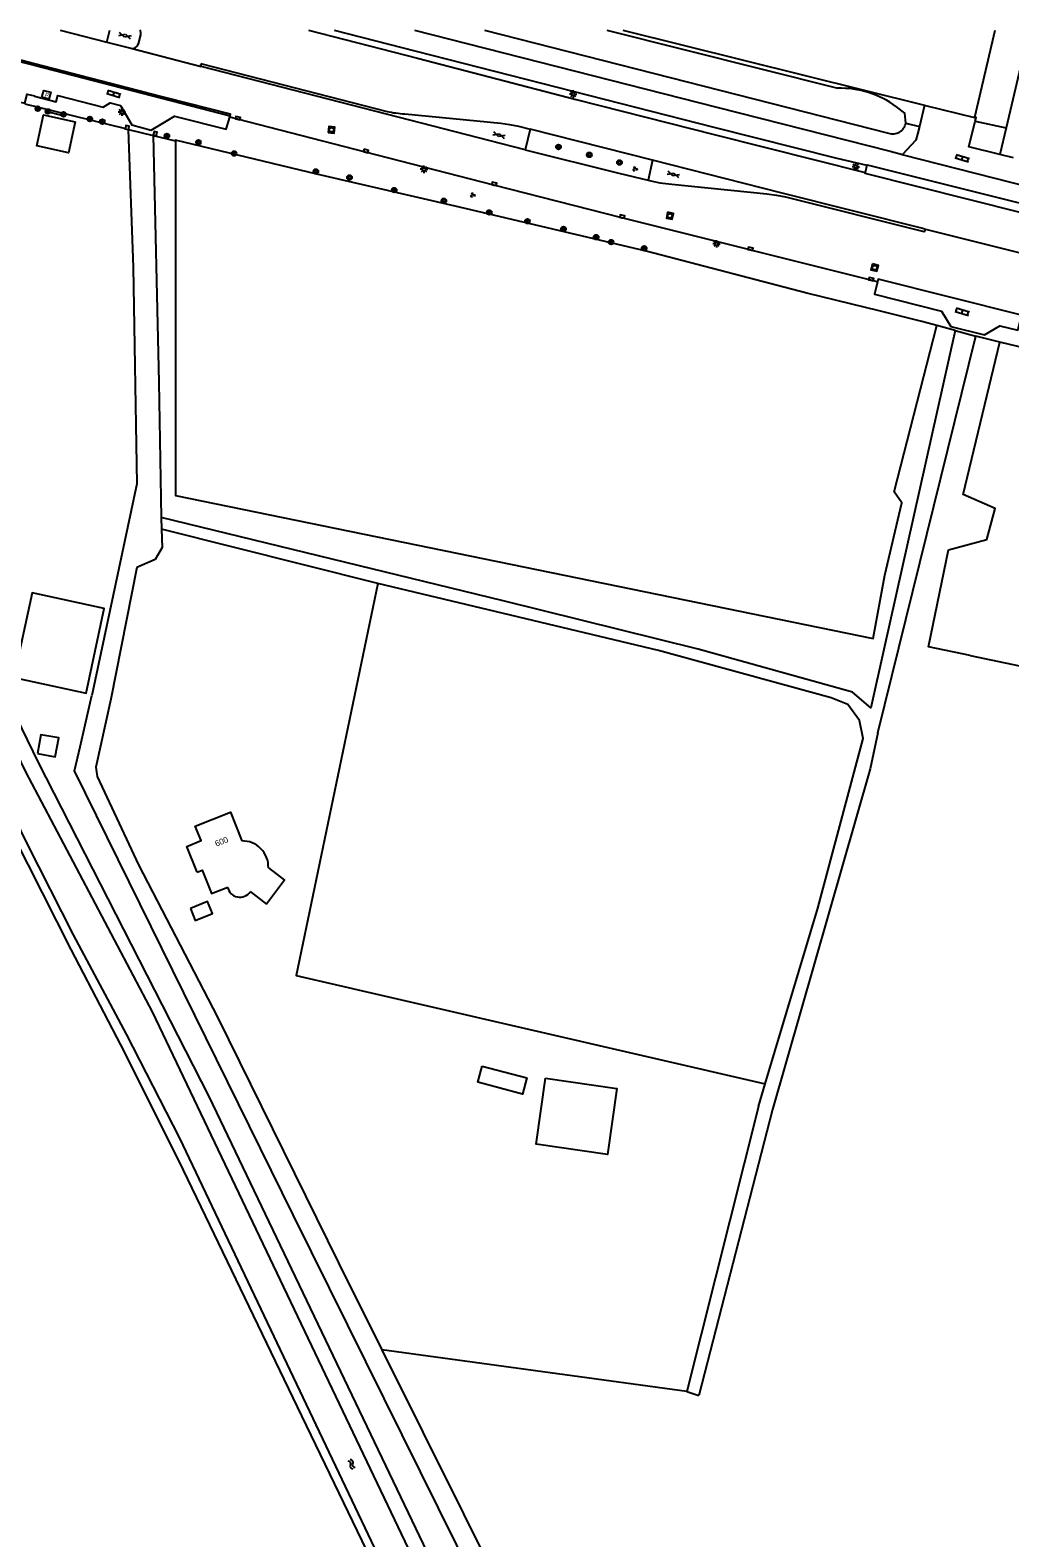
# Model space of a CAD drawing. Extents: x 124000 to 129000, y 395500 to 397503.
# Drawn here: x 127278.3 to 127441.4, y 397249.1 to 397500 of the extents above; entities that cross this region are included whole.
import ezdxf

# ---------------------------------------------------------------- set-up
doc = ezdxf.new("R2010")
doc.units = 0
for name, color, linetype in [('gg-afsc-draadraster', 7, 'Continuous'), ('gg-afsc-erfafscheiding', 7, 'Continuous'), ('gg-afsc-hekwerk', 7, 'Continuous'), ('gg-afsc-muur', 7, 'Continuous'), ('gg-anno-huisnummerreeks BGT', 7, 'Continuous'), ('gg-bbg-bijgebouw', 7, 'Continuous'), ('gg-bbg-gedigitaliseerde bebouwing', 7, 'Continuous'), ('gg-bbg-gedigitaliseerde bijgebouw', 7, 'Continuous'), ('gg-bbg-hoofdgebouw', 7, 'Continuous'), ('gg-bbg-luifel en loopbrug', 7, 'Continuous'), ('gg-knt-bronhoudergrens', 7, 'Continuous'), ('gg-knt-onverhard', 7, 'Continuous'), ('gg-knt-verharding', 7, 'Continuous'), ('gg-kntw-bovenkant insteek waterloop', 7, 'Continuous'), ('gg-kntw-greppel-droge sloot', 7, 'Continuous'), ('gg-kntw-midden sloot', 7, 'Continuous'), ('gt-grn-afwateringsgoot', 7, 'Continuous'), ('gt-grn-groengrens', 7, 'Continuous'), ('gt-grn-vlakafsluiter', 7, 'Continuous'), ('gt-grn-weggrens', 7, 'Continuous'), ('gt-symb-afwateringsgoot', 7, 'Continuous'), ('gt-symb-boom', 7, 'Continuous'), ('gt-symb-brandput', 7, 'Continuous'), ('gt-symb-gesloten verharding', 7, 'Continuous'), ('gt-symb-groenvak', 7, 'Continuous'), ('gt-symb-klinker verharding', 7, 'Continuous'), ('gt-symb-kolk', 7, 'Continuous'), ('gt-symb-lichtmast', 7, 'Continuous'), ('gt-symb-rioolschacht', 7, 'Continuous'), ('gt-symb-watersymbool', 7, 'Continuous'), ('gx-grn-maaiveld', 7, 'Continuous')]:
    doc.layers.add(name, color=color, linetype=linetype)

# ---------------------------------------------------------------- blocks, each defined once
blk = doc.blocks.new('gt0-BOOM')
at = {"layer": 'gt-symb-boom'}
for radius in [0.4, 0.2]:
    blk.add_circle((0, 0), radius, dxfattribs=at)
blk = doc.blocks.new('gt0-KL1')
at = {"layer": 'gt-symb-klinker verharding'}
for p, q in [((-1.15, 0.3), (1.15, 0.3)), ((-1, -0.3), (-1, 0.3)), ((-0.5, 0.3), (-0.5, 0.45)), ((0, -0.3), (0, 0.3)), ((0.5, 0.3), (0.5, 0.45)), ((1, -0.3), (1, 0.3)), ((-1.15, -0.3), (1.15, -0.3)), ((-0.5, -0.45), (-0.5, -0.3)), ((0.5, -0.45), (0.5, -0.3))]:
    blk.add_line(p, q, dxfattribs=at)
blk = doc.blocks.new('gt0-LMAST')
at = {"layer": 'gt-symb-lichtmast'}
for p, q in [((-0.18, 0.17), (-0.45, 0.44)), ((-0.01, 0.25), (-0.01, 0.62)), ((0.17, 0.17), (0.44, 0.44)), ((-0.26, 0), (-0.63, 0)), ((-0.18, -0.18), (-0.45, -0.45)), ((-0.01, -0.25), (-0.01, -0.63)), ((0.44, -0.45), (0.17, -0.18)), ((0.24, 0), (0.62, 0))]:
    blk.add_line(p, q, dxfattribs=at)
blk.add_circle((-0.01, 0), 0.25, dxfattribs=at)
blk = doc.blocks.new('gt0-GESVH1')
at = {"layer": 'gt-symb-gesloten verharding'}
for p, q in [((-0.99, -0.26), (0.01, 0.24)), ((0.01, -0.26), (-0.99, 0.24)), ((0.01, 0.24), (1.01, -0.26)), ((1.01, 0.24), (0.01, -0.26))]:
    blk.add_line(p, q, dxfattribs=at)
blk = doc.blocks.new('gt0-RS')
at = {"layer": 'gt-symb-rioolschacht'}
blk.add_lwpolyline([(-0.5, -0.5), (0.5, -0.5), (0.5, 0.5), (-0.5, 0.5)], close=True, dxfattribs=at)
blk.add_circle((0, 0), 0.375, dxfattribs=at)
blk = doc.blocks.new('gt0-KOLK')
at = {"layer": 'gt-symb-kolk'}
blk.add_lwpolyline([(0, 0), (0.38, 0), (0.38, 0.4), (-0.38, 0.4), (-0.38, 0), (0, 0)], dxfattribs=at)
blk = doc.blocks.new('gt0-AFWGT_1')
at = {"layer": 'gt-symb-afwateringsgoot'}
for p, q in [((-1.08, 0), (-0.73, 0)), ((-0.23, 0), (0.22, 0)), ((0.72, 0), (1.07, 0))]:
    blk.add_line(p, q, dxfattribs=at)
for points in [[(-0.73, 0.08), (-0.23, 0.08), (-0.23, -0.08), (-0.73, -0.08)], [(0.22, 0.08), (0.72, 0.08), (0.72, -0.08), (0.22, -0.08)]]:
    blk.add_lwpolyline(points, close=True, dxfattribs=at)
blk = doc.blocks.new('gt0-GRVAK')
at = {"layer": 'gt-symb-groenvak'}
for p, q in [((-0.11, 0.19), (-0.23, 0.24)), ((-0.18, 0.15), (0.09, 0.15)), ((-0.09, 0.21), (-0.16, 0.32)), ((-0.05, 0.21), (-0.05, 0.39)), ((0, 0.21), (0.06, 0.32)), ((0.01, 0.19), (0.13, 0.24)), ((0.26, -0.05), (0.2, 0.06)), ((0.3, -0.05), (0.3, 0.13)), ((0.35, -0.05), (0.41, 0.06)), ((-0.25, -0.23), (-0.36, -0.18)), ((-0.32, -0.26), (-0.05, -0.26)), ((-0.23, -0.21), (-0.29, -0.09)), ((-0.18, -0.2), (-0.18, -0.02)), ((-0.14, -0.21), (-0.07, -0.09)), ((-0.12, -0.23), (0, -0.18)), ((0.24, -0.07), (0.12, -0.02)), ((0.17, -0.11), (0.44, -0.11)), ((0.37, -0.07), (0.49, -0.02))]:
    blk.add_line(p, q, dxfattribs=at)
blk = doc.blocks.new('gt0-BPUT')
at = {"layer": 'gt-symb-brandput'}
blk.add_lwpolyline([(-0.6, -0.6), (-0.6, 0.6), (0.6, 0.6), (0.6, -0.6)], close=True, dxfattribs=at)
blk.add_text('P', height=0.7, dxfattribs=at).set_placement((-0.23, -0.35))
blk = doc.blocks.new('gt0-WA')
at = {"layer": 'gt-symb-watersymbool'}
for centre, start, end in [((-0.32, 0.02), 28.0725, 151.9275), ((0.43, 0.42), 208.0725, 331.9275), ((-0.32, -0.43), 28.0725, 151.9275), ((0.43, -0.03), 208.0725, 331.9275)]:
    blk.add_arc(centre, 0.425, start, end, dxfattribs=at)

msp = doc.modelspace()

# ---------------------------------------------------------------- linework, layer by layer
at = {"layer": 'gg-afsc-draadraster'}
for p, q in [((127432.27, 397450.05), (127429.22, 397450.86)), ((127439.69, 397448.11), (127435.71, 397449.08)), ((127448.54, 397445.95), (127439.69, 397448.11))]:
    msp.add_line(p, q, dxfattribs=at)
for points in [[(127419.61, 397453.28), (127407.61, 397456.26), (127380.85, 397463.21), (127349.79, 397470.54), (127326.03, 397476.04), (127302.52, 397481.68), (127302.52, 397481.56)], [(127429.22, 397450.86), (127426.74, 397451.52), (127419.61, 397453.28)]]:
    msp.add_lwpolyline(points, dxfattribs=at)
at = {"layer": 'gg-afsc-erfafscheiding'}
msp.add_line((127435.52, 397485.55), (127436.77, 397490.76), dxfattribs=at)
msp.add_lwpolyline([(127427.35, 397487.49), (127435.5, 397485.46), (127435.52, 397485.55)], dxfattribs=at)
at = {"layer": 'gg-afsc-hekwerk'}
for p, q in [((127376.95, 397500), (127427.15, 397487.54)), ((127436.77, 397490.76), (127438.92, 397500)), ((127436.77, 397490.76), (127438.92, 397500)), ((127427.15, 397487.54), (127427.35, 397487.49)), ((127427.15, 397487.54), (127427.35, 397487.49)), ((127432.27, 397450.05), (127435.71, 397449.08))]:
    msp.add_line(p, q, dxfattribs=at)
at = {"layer": 'gg-afsc-muur'}
for p, q in [((127277.45, 397487.74), (127279.75, 397487.19)), ((127294.69, 397483.49), (127294.67, 397483.42))]:
    msp.add_line(p, q, dxfattribs=at)
for points in [[(127294.67, 397483.42), (127294.16, 397483.52), (127294.18, 397483.62)], [(127294.69, 397483.49), (127294.79, 397484.04), (127294.28, 397484.13), (127294.18, 397483.62)], [(127298.81, 397482.51), (127299.32, 397482.41), (127299.47, 397483.05), (127298.96, 397483.14), (127298.81, 397482.51)]]:
    msp.add_lwpolyline(points, dxfattribs=at)
at = {"layer": 'gg-bbg-bijgebouw'}
for points in [[(127285.84, 397484.75), (127284.71, 397479.61), (127279.42, 397480.78), (127280.55, 397485.92), (127285.84, 397484.75)], [(127275.6, 397392.27), (127287.66, 397389.71), (127290.66, 397403.75), (127278.69, 397406.38), (127275.6, 397392.27)], [(127304.99, 397353.84), (127305.79, 397351.87), (127308.66, 397353.03), (127307.87, 397355), (127304.99, 397353.84)]]:
    msp.add_lwpolyline(points, dxfattribs=at)
at = {"layer": 'gg-bbg-gedigitaliseerde bebouwing'}
msp.add_line((127314.95, 397356.66), (127317.66, 397354.6), dxfattribs=at)
msp.add_lwpolyline([(127306.1, 397359.91), (127306.97, 397360.25), (127308.54, 397356.35), (127311.21, 397357.43)], dxfattribs=at)
msp.add_arc((127313.23, 397357.78), 2.05, 189.8325, 326.8354, dxfattribs=at)
at = {"layer": 'gg-bbg-gedigitaliseerde bijgebouw'}
msp.add_lwpolyline([(127279.56, 397379.63), (127282.51, 397379.09), (127283.08, 397382.24), (127280.13, 397382.77), (127279.56, 397379.63)], dxfattribs=at)
at = {"layer": 'gg-bbg-hoofdgebouw'}
for points in [[(127306.1, 397359.91), (127304.38, 397364.17), (127306.79, 397365.15), (127305.82, 397367.56), (127311.65, 397369.9), (127313.58, 397365.1)], [(127317.98, 397360.63), (127320.68, 397358.58), (127317.66, 397354.6)]]:
    msp.add_lwpolyline(points, dxfattribs=at)
msp.add_arc((127313.66, 397360.78), 4.32, 358.0572, 91.0385, dxfattribs=at)
at = {"layer": 'gg-bbg-luifel en loopbrug'}
for points in [[(127353.53, 397327.64), (127360.98, 397325.68), (127360.27, 397322.98), (127352.82, 397324.94), (127353.53, 397327.64)], [(127364.1, 397325.61), (127375.99, 397323.89), (127374.41, 397312.95), (127362.52, 397314.67), (127364.1, 397325.61)]]:
    msp.add_lwpolyline(points, dxfattribs=at)
at = {"layer": 'gg-knt-bronhoudergrens'}
for points in [[(127302.52, 397481.56), (127302.52, 397422.59), (127418.63, 397398.78), (127420.57, 397409.34), (127423.38, 397421.34), (127422.14, 397423.16), (127429.22, 397450.86)], [(127434.75, 397395.96), (127427.82, 397397.38), (127431.14, 397413.52), (127437.53, 397415.28), (127438.91, 397420.42), (127433.59, 397422.76), (127439.69, 397448.11)], [(127434.75, 397395.96), (127592.23, 397362.94), (127595.56, 397404.86)]]:
    msp.add_lwpolyline(points, dxfattribs=at)
at = {"layer": 'gg-knt-onverhard'}
for p, q in [((127444.05, 397497.68), (127440.76, 397483.77)), ((127440.76, 397483.77), (127439.7, 397479.3)), ((127419.38, 397383.08), (127435.71, 397449.08)), ((127300.13, 397418.94), (127300.19, 397416.97)), ((127336.19, 397407.96), (127300.19, 397416.97)), ((127399.53, 397320.9), (127400.65, 397324.67)), ((127399.53, 397320.9), (127387.59, 397273.5)), ((127401.88, 397320.42), (127389.63, 397272.81)), ((127387.59, 397273.5), (127389.63, 397272.81))]:
    msp.add_line(p, q, dxfattribs=at)
for points in [[(127294.67, 397483.42), (127295.5, 397460.55), (127296.11, 397424.49), (127288.58, 397389.29)], [(127298.81, 397482.48), (127299.74, 397441.42), (127300.13, 397418.94)], [(127432.27, 397450.05), (127420.42, 397396.97), (127418.21, 397387.23), (127415.18, 397389.85), (127389.52, 397396.99), (127357.03, 397405.04), (127300.13, 397418.94)], [(127300.19, 397416.97), (127300.31, 397413.93), (127299.14, 397411.94), (127296.11, 397410.6)], [(127296.11, 397410.6), (127291.77, 397388.71), (127289.26, 397377.38), (127289.5, 397375.81), (127296.34, 397361.1), (127309.49, 397335.77), (127329.65, 397294.93), (127336.88, 397280.41)], [(127400.65, 397324.67), (127409.39, 397353.91), (127416.95, 397382.14), (127416.36, 397385.12), (127414.38, 397387.8), (127411.63, 397388.9), (127382.89, 397396.77), (127336.19, 397407.96)], [(127411.16, 397136.66), (127395.8, 397156.78), (127388.16, 397169.56), (127379.59, 397186.9), (127322.1, 397302.87), (127285.72, 397376.78), (127286.66, 397380.78), (127288.58, 397389.29)], [(127419.38, 397383.08), (127418.15, 397377.07), (127401.88, 397320.42)], [(127336.88, 397280.41), (127377.67, 397198.43), (127392.96, 397167.8), (127397.69, 397159.45), (127398.05, 397158.97)]]:
    msp.add_lwpolyline(points, dxfattribs=at)
at = {"layer": 'gg-knt-verharding'}
for p, q in [((127283.33, 397500), (127291.07, 397498.01)), ((127291.07, 397498.01), (127291.61, 397500)), ((127296.35, 397497.71), (127296.74, 397499.23)), ((127291.07, 397498.01), (127295.11, 397496.98)), ((127360.7, 397480.11), (127306.81, 397493.96)), ((127306.93, 397494.38), (127337.72, 397486.47)), ((127311.56, 397485.51), (127311.64, 397485.74)), ((127427.15, 397487.54), (127426.31, 397483.99)), ((127361.56, 397483.52), (127360.7, 397480.11)), ((127381.92, 397478.35), (127361.56, 397483.52)), ((127435.6, 397484.88), (127435.74, 397485.44)), ((127381.92, 397478.35), (127381.16, 397475.02)), ((127441.98, 397478.73), (127439.7, 397479.3)), ((127417.57, 397477.53), (127417.29, 397476.29))]:
    msp.add_line(p, q, dxfattribs=at)
for points in [[(127324.68, 397500), (127342.82, 397495.33), (127369.18, 397488.45), (127392.14, 397482.66), (127417.29, 397476.29)], [(127328.91, 397500), (127342.58, 397496.48), (127392.08, 397483.87), (127412.58, 397478.7), (127417.57, 397477.53)], [(127342.27, 397500), (127392.61, 397487.16), (127421.44, 397479.88), (127423.53, 397479.31)], [(127273.47, 397490.42), (127273.19, 397489.13), (127274.4, 397488.79), (127274.36, 397488.6), (127277.44, 397487.87), (127277.83, 397489.37), (127279.05, 397489.08), (127279.03, 397489.04), (127282.68, 397488.07), (127282.96, 397489.1), (127290.5, 397487.19), (127291.67, 397487.89), (127293.38, 397487.44), (127295.26, 397484.22), (127298.47, 397483.37), (127302.37, 397485.69), (127310.96, 397483.52), (127311.56, 397485.51)], [(127340.66, 397486.07), (127356.65, 397484.5), (127358.13, 397484.29), (127359.61, 397484.02), (127361.56, 397483.52)], [(127419.34, 397458.1), (127376.81, 397468.8), (127355.51, 397474.22), (127334.16, 397479.71), (127312.85, 397485.17), (127311.56, 397485.51)], [(127426.31, 397483.99), (127426.01, 397482.71), (127425.73, 397481.71), (127423.53, 397479.31)], [(127439.7, 397479.3), (127434.55, 397480.58), (127435.6, 397484.88)], [(127435.74, 397485.44), (127435.75, 397485.49), (127435.52, 397485.55)], [(127360.7, 397480.11), (127376.29, 397476.18), (127381.16, 397475.02)], [(127427.12, 397466.94), (127403.26, 397472.91), (127381.92, 397478.35)], [(127445.01, 397473.88), (127445.02, 397473.79), (127423.44, 397479.23), (127423.53, 397479.31)], [(127452, 397467.91), (127451.89, 397467.46), (127417.27, 397476.14), (127417.29, 397476.29)], [(127417.57, 397477.53), (127417.6, 397477.59), (127452.22, 397468.95), (127452.19, 397468.8)], [(127385.1, 397474.36), (127400.95, 397472.77), (127402.51, 397472.54), (127404.05, 397472.26), (127427.07, 397466.48)], [(127419.34, 397458.1), (127418.83, 397456.05), (127429.98, 397453.22), (127431.53, 397450.68), (127437.15, 397449.3), (127439.68, 397450.81), (127442.67, 397450.07), (127443.29, 397452.5)], [(127443.29, 397452.5), (127443.3, 397452.59), (127419.45, 397458.57), (127419.34, 397458.1)]]:
    msp.add_lwpolyline(points, dxfattribs=at)
for centre, radius, start, end in [((127295.79, 397499.42), 0.971, 348.7664, 36.5126), ((127295.33, 397498.03), 1.07, 258.1278, 342.8475), ((127306.93, 397494.15), 0.231, 89.2789, 237.4464), ((127342.14, 397508.11), 22.09, 258.4646, 266.1753), ((127387.07, 397498.15), 23.87, 255.6776, 265.2799), ((127427.04, 397466.72), 0.24, 278.6991, 68.4018)]:
    msp.add_arc(centre, radius, start, end, dxfattribs=at)
at = {"layer": 'gg-kntw-bovenkant insteek waterloop'}
for points in [[(127239.41, 397458.35), (127242.58, 397445.01), (127246.04, 397433.59), (127250.81, 397420.71), (127255.68, 397407.65), (127262.47, 397392.6), (127273.12, 397370.62), (127285.08, 397347.02), (127293.38, 397331.2), (127303.05, 397311.84), (127323.5, 397269.43), (127338.21, 397238.98), (127351.32, 397210.81), (127359.54, 397193.08)], [(127248.62, 397457.52), (127249.5, 397449.07), (127251.42, 397443.9), (127256.63, 397426.88), (127258.85, 397419.9), (127267.76, 397402.63), (127279.69, 397378.16), (127308.05, 397322.56), (127366.87, 397199.77), (127374.15, 397183.02), (127379.03, 397172.72), (127383.83, 397165.45), (127395.13, 397151.32), (127408, 397136)]]:
    msp.add_lwpolyline(points, dxfattribs=at)
at = {"layer": 'gg-kntw-greppel-droge sloot'}
for p, q in [((127353.97, 397500), (127421.19, 397482.87)), ((127374.31, 397500), (127412.72, 397490.33))]:
    msp.add_line(p, q, dxfattribs=at)
msp.add_lwpolyline([(127424.06, 397484.52), (127423.91, 397486.18), (127422.5, 397487.25)], dxfattribs=at)
for centre, radius, start, end in [((127413.2, 397474.8), 15.54, 53.2554, 91.8066), ((127421.89, 397484.96), 2.21, 251.3579, 348.5869)]:
    msp.add_arc(centre, radius, start, end, dxfattribs=at)
at = {"layer": 'gg-kntw-midden sloot'}
msp.add_line((127284.22, 397485.63), (127281.68, 397486.28), dxfattribs=at)
at = {"layer": 'gt-grn-afwateringsgoot'}
for points in [[(127311.64, 397485.74), (127311.7, 397486.01), (127297.7, 397489.58), (127279.07, 397494.37), (127260.03, 397499.38), (127257.65, 397500)], [(127274.16, 397495.42), (127278.98, 397494.16), (127311.64, 397485.74)]]:
    msp.add_lwpolyline(points, dxfattribs=at)
at = {"layer": 'gt-grn-groengrens'}
for p, q in [((127279.75, 397487.19), (127294.18, 397483.62)), ((127294.69, 397483.49), (127298.81, 397482.48)), ((127424.06, 397484.52), (127426.31, 397483.99)), ((127435.6, 397484.88), (127440.76, 397483.77)), ((127298.81, 397482.48), (127302.52, 397481.56))]:
    msp.add_line(p, q, dxfattribs=at)
at = {"layer": 'gt-grn-vlakafsluiter'}
msp.add_line((127387.59, 397273.5), (127336.88, 397280.41), dxfattribs=at)
msp.add_lwpolyline([(127336.19, 397407.96), (127322.58, 397342.7), (127400.65, 397324.67)], dxfattribs=at)
at = {"layer": 'gt-grn-weggrens'}
for p, q in [((127295.11, 397496.98), (127306.81, 397493.96)), ((127427.12, 397466.94), (127447.27, 397461.88))]:
    msp.add_line(p, q, dxfattribs=at)
at = {"layer": 'gx-grn-maaiveld'}
msp.add_line((127376.95, 397500), (127427.15, 397487.54), dxfattribs=at)
for points in [[(127239.35, 397478.7), (127239.78, 397472.53), (127240.38, 397463.62), (127243.79, 397445.23), (127247.22, 397434.75), (127251.4, 397422.4), (127256.65, 397409.05), (127265.74, 397389.32), (127277.77, 397364.65), (127285.48, 397349.5), (127294.3, 397332.95), (127303.18, 397315.64), (127361.07, 397194.04), (127365.4, 397184.23), (127369.41, 397176.52), (127374.98, 397166.71), (127381.1, 397158.07), (127418.89, 397110.26), (127457.37, 397062.82), (127504.32, 397006.54), (127510.35, 396999), (127516.74, 396990.73)], [(127244.72, 397478.35), (127244.99, 397473.03), (127245.8, 397467.59), (127246.44, 397463.26), (127248.95, 397449.04), (127255.14, 397427.94), (127257.99, 397419.91), (127261.02, 397412.23), (127268.7, 397394.83), (127277.57, 397376.61), (127298.62, 397336.66), (127347.01, 397235.27), (127377.42, 397172.05), (127381.93, 397165.14), (127420.99, 397117.1), (127447.85, 397082.26), (127512.73, 397003.88), (127519.71, 396994.87)]]:
    msp.add_lwpolyline(points, dxfattribs=at)

# ---------------------------------------------------------------- block references
at = {"layer": 'gt-symb-afwateringsgoot', "xscale": 1.000004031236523, "yscale": 1.000004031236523, "rotation": 165.52254745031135}
msp.add_blockref('gt0-AFWGT_1', (127304.58, 397487.71), dxfattribs=at)
at = {"layer": 'gt-symb-boom'}
for p in [(127279.62, 397486.93), (127281.3, 397486.48), (127283.88, 397485.99), (127288.27, 397485.22), (127290.35, 397484.78), (127301.09, 397482.4), (127306.34, 397481.33), (127366.25, 397480.57), (127312.27, 397479.48), (127371.39, 397479.26), (127376.41, 397477.98), (127325.89, 397476.48), (127331.47, 397475.48), (127338.92, 397473.39), (127347.19, 397471.6), (127354.74, 397469.67), (127361.09, 397468.21), (127367.09, 397466.91), (127372.53, 397465.55), (127375.01, 397464.74), (127380.51, 397463.7)]:
    msp.add_blockref('gt0-BOOM', p, dxfattribs=at)
at = {"layer": 'gt-symb-brandput', "rotation": -15.713735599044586}
msp.add_blockref('gt0-BPUT', (127281.04, 397489.24), dxfattribs=at)
at = {"layer": 'gt-symb-gesloten verharding', "rotation": -16.73216022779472}
for p in [(127294.1, 397499.09), (127356.35, 397482.54), (127385.36, 397476)]:
    msp.add_blockref('gt0-GESVH1', p, dxfattribs=at)
at = {"layer": 'gt-symb-groenvak'}
for p in [(127378.98, 397476.92), (127351.97, 397472.58)]:
    msp.add_blockref('gt0-GRVAK', p, dxfattribs=at)
at = {"layer": 'gt-symb-klinker verharding'}
for p, rotation in [((127292.26, 397489.41), -16.8035480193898), ((127433.45, 397478.7), -16.803548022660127), ((127433.45, 397453.16), -16.8035480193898)]:
    msp.add_blockref('gt0-KL1', p, dxfattribs=dict(at, rotation=rotation))
at = {"layer": 'gt-symb-kolk'}
for p, rotation in [((127312.85, 397485.17), -14.353332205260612), ((127334.16, 397479.71), -14.427695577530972), ((127355.51, 397474.22), -14.269151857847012), ((127376.81, 397468.8), -14.120409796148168), ((127398.16, 397463.43), -14.12823606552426), ((127418.24, 397458.38), -14.128236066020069)]:
    msp.add_blockref('gt0-KOLK', p, dxfattribs=dict(at, rotation=rotation))
at = {"layer": 'gt-symb-lichtmast'}
for p in [(127368.7, 397489.37), (127293.62, 397486.36), (127343.88, 397476.85), (127415.75, 397477.26), (127392.56, 397464.44)]:
    msp.add_blockref('gt0-LMAST', p, dxfattribs=at)
at = {"layer": 'gt-symb-rioolschacht'}
for p, rotation in [((127328.47, 397483.43), -6.664577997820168), ((127384.8, 397469.12), -101.56947405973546), ((127418.87, 397460.49), -105.33014648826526)]:
    msp.add_blockref('gt0-RS', p, dxfattribs=dict(at, rotation=rotation))
at = {"layer": 'gt-symb-watersymbool', "rotation": -57.4541066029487}
msp.add_blockref('gt0-WA', (127331.8, 397261.44), dxfattribs=at)

# ---------------------------------------------------------------- texts
at = {"layer": 'gg-anno-huisnummerreeks BGT'}
msp.add_text('600', height=1, rotation=21.8, dxfattribs=at).set_placement((127309.33, 397364.12))

doc.saveas('drawing.dxf')
